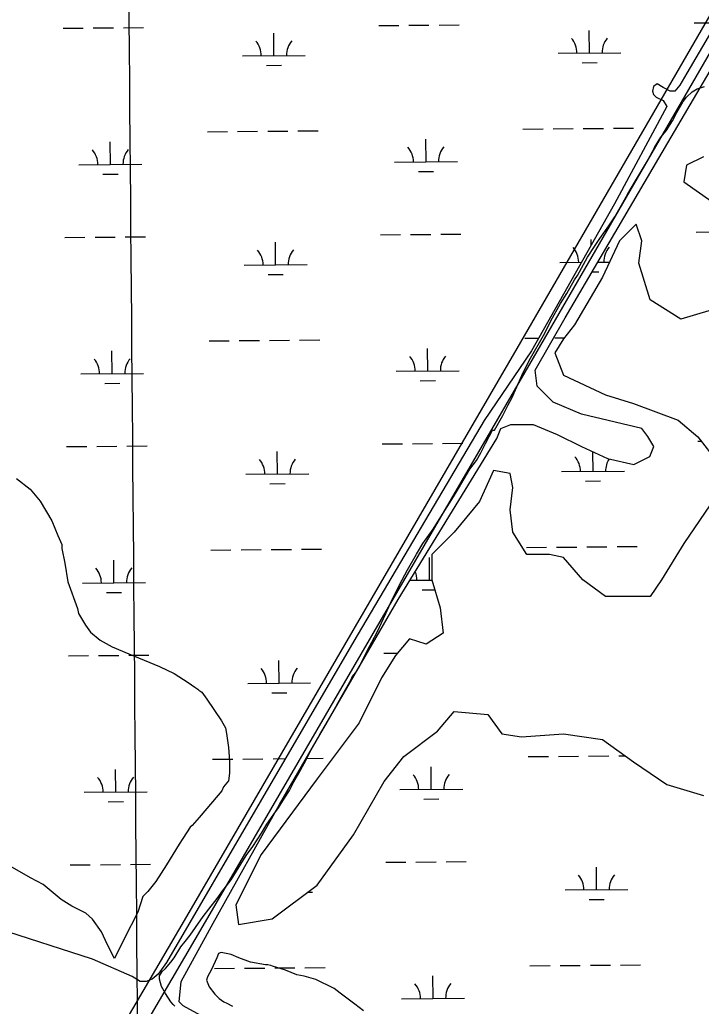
# Model space of a CAD drawing. Extents: x 3568792 to 3606828, y 529143 to 554785.
# Drawn here: x 3581344 to 3582428, y 547207 to 548776 of the extents above; entities that cross this region are included whole.
import ezdxf

# ---------------------------------------------------------------- set-up
doc = ezdxf.new("R2010")
doc.units = 0
for name, color, linetype in [('V-GRID-MAJR', 7, 'Continuous'), ('V-ROAD-CNTR', 7, 'Continuous'), ('V-SITE-VEGE', 7, 'Continuous'), ('V-WETL-SWMP', 7, 'Continuous')]:
    doc.layers.add(name, color=color, linetype=linetype)

msp = doc.modelspace()

# ---------------------------------------------------------------- linework, layer by layer
at = {"layer": 'V-GRID-MAJR'}
msp.add_spline([(3581635.663, 534620.355), (3581585.44, 540678.077), (3581535.1920000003, 546738.885), (3581484.943, 552799.707), (3581484.918, 552802.775)], degree=3, dxfattribs=at)
at = {"layer": 'V-ROAD-CNTR'}
for points in [[(3582949.4180627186, 549608.7367562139), (3582648.788663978, 549082.238809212), (3582160.452640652, 548238.4534967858)], [(3582610.044538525, 549075.1843016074), (3582134.486692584, 548253.4814667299)], [(3582134.486692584, 548253.4814667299), (3581616.853727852, 547363.0352476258), (3581182.594596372, 546620.9237318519), (3581064.414832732, 546407.8521579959)], [(3582160.452640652, 548238.4534967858), (3581642.793675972, 547347.965277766), (3581208.662544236, 546606.06976156), (3581093.1597752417, 546397.827178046)]]:
    msp.add_lwpolyline(points, dxfattribs=at)
at = {"layer": 'V-SITE-VEGE'}
for points in [[(3581587.808, 547210.286), (3581584.2970000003, 547214.302), (3581575.767, 547227.854), (3581569.7460000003, 547238.895), (3581566.236, 547250.437), (3581566.236, 547255.457), (3581570.754, 547262.483), (3581575.771, 547267.501), (3581584.305, 547277.536), (3581589.827, 547284.563), (3581600.3680000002, 547301.625), (3581607.395, 547310.157), (3581614.9250000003, 547320.194), (3581623.457, 547332.738), (3581636.007, 547350.302), (3581645.043, 547361.844), (3581658.093, 547378.906), (3581665.6210000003, 547389.443), (3581680.1780000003, 547408.512), (3581704.273, 547447.154), (3581714.816, 547461.205), (3581728.3680000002, 547482.785), (3581736.9020000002, 547496.836), (3581747.9450000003, 547512.894), (3581755.473, 547522.93), (3581765.011, 547538.486), (3581773.043, 547550.531), (3581780.0700000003, 547564.08), (3581788.102, 547578.131), (3581799.145, 547598.206), (3581807.177, 547614.7660000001), (3581821.232, 547639.356), (3581831.272, 547656.42), (3581844.825, 547679.002), (3581850.3510000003, 547690.542), (3581864.4020000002, 547714.631), (3581870.427, 547726.1730000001), (3581873.9420000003, 547733.2), (3581878.9590000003, 547739.221), (3581883.9790000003, 547746.7490000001), (3581897.0330000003, 547773.849), (3581904.06, 547786.395), (3581913.095, 547803.457), (3581919.62, 547817.006), (3581926.147, 547832.061), (3581935.687, 547853.139), (3581952.251, 547885.256), (3581960.785, 547901.314), (3581974.841, 547926.406), (3581985.382, 547943.468), (3582001.444, 547966.051), (3582010.982, 547981.608), (3582034.073, 548017.237), (3582041.6010000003, 548030.789), (3582059.673, 548061.398), (3582070.214, 548075.451), (3582077.2430000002, 548087.496), (3582084.771, 548102.551), (3582095.816, 548123.626), (3582099.328, 548123.626), (3582112.38, 548146.712), (3582120.914, 548163.773), (3582126.436, 548174.314), (3582142.5, 548210.4450000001), (3582154.0470000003, 548234.534), (3582179.145, 548277.691), (3582188.683, 548297.262), (3582204.2430000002, 548324.863), (3582214.285, 548340.919), (3582226.3310000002, 548362.501), (3582230.849, 548369.528), (3582246.911, 548398.634), (3582257.9560000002, 548415.696), (3582266.488, 548428.242), (3582281.045, 548448.314), (3582290.583, 548462.867), (3582303.133, 548484.949), (3582311.163, 548499.5), (3582323.2120000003, 548520.076), (3582342.287, 548551.691), (3582354.8370000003, 548574.776), (3582353.332, 548573.2710000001), (3582363.873, 548589.329), (3582371.903, 548599.367), (3582381.9420000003, 548615.425), (3582388.971, 548628.473), (3582399.0100000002, 548646.036), (3582404.532, 548653.061), (3582413.565, 548661.591), (3582421.595, 548666.109), (3582433.14, 548670.123)], [(3581338.771, 548046.63), (3581360.731, 548029.402), (3581376.421, 548010.601), (3581395.255, 547979.265), (3581404.679, 547955.756), (3581410.961, 547941.651), (3581410.965, 547935.383), (3581415.683, 547911.8740000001), (3581420.41, 547882.0920000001), (3581436.1180000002, 547839.78), (3581437.691, 547831.944), (3581448.679, 547813.139), (3581456.525, 547802.17), (3581472.21, 547789.643), (3581491.029, 547778.682), (3581517.686, 547767.729), (3581566.2970000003, 547747.388), (3581589.821, 547736.432), (3581611.7770000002, 547722.339), (3581622.757, 547714.512), (3581627.461, 547711.38), (3581629.0300000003, 547709.812), (3581633.736, 547706.68), (3581641.582, 547695.713), (3581665.122, 547661.243), (3581671.401, 547650.274), (3581672.9760000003, 547640.872), (3581676.125, 547618.928), (3581677.711, 547596.981), (3581677.725, 547578.1680000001), (3581676.166, 547565.628), (3581668.335, 547556.218), (3581665.2060000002, 547549.9450000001), (3581641.713, 547521.709), (3581629.181, 547507.5920000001), (3581618.218, 547495.042), (3581615.085, 547491.907), (3581597.861, 547465.2440000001), (3581577.506, 547432.31), (3581560.287, 547405.647), (3581547.755, 547389.961), (3581539.923, 547382.117), (3581532.106, 547357.029), (3581510.188, 547314.689), (3581494.535, 547283.324), (3581483.548, 547305.262)], [(3581483.548, 547305.262), (3581474.125, 547325.634), (3581460.002, 547346.003), (3581449.023, 547355.399), (3581427.066, 547366.358), (3581409.816, 547377.317), (3581381.58, 547400.809), (3581361.194, 547411.768), (3581325.125, 547432.1190000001)], [(3581890.938, 547200.212), (3581876.887, 547210.753), (3581853.804, 547228.321), (3581844.268, 547235.3470000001), (3581815.16, 547249.907), (3581796.595, 547254.926), (3581784.549, 547257.437), (3581766.483, 547264.466), (3581745.907, 547270.993), (3581743.398, 547271.996), (3581738.882, 547273.002), (3581734.866, 547273.002), (3581711.279, 547277.522), (3581692.71, 547284.551), (3581680.162, 547289.5700000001), (3581664.605, 547292.583), (3581660.09, 547291.078), (3581657.579, 547284.555), (3581649.045, 547265.986), (3581642.52, 547253.941), (3581641.0130000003, 547248.924), (3581645.528, 547238.385), (3581654.56, 547226.338), (3581661.085, 547219.813), (3581668.611, 547214.292), (3581673.629, 547212.283), (3581682.163, 547207.263)], [(3581590.8200000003, 547207.276), (3581587.808, 547210.286)]]:
    msp.add_lwpolyline(points, dxfattribs=at)
at = {"layer": 'V-WETL-SWMP'}
for p, q in [((3582538.809103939, 548921.0189923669), (3582404.9531078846, 548691.0129920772)), ((3581413.0318201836, 548762.6752955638), (3581445.0306809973, 548762.9452440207)), ((3581461.0301114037, 548763.0802182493), (3581493.028972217, 548763.3501667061)), ((3581509.0284026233, 548763.4851409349), (3581541.0272634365, 548763.7550893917)), ((3581914.9219524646, 548766.9093358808), (3581946.9208132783, 548767.1792843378)), ((3581962.920243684, 548767.3142585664), (3581994.9191044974, 548767.5842070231)), ((3582010.9185349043, 548767.7191812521), (3582042.9173957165, 548767.9891297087)), ((3582416.8120847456, 548771.1433761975), (3582448.810945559, 548771.4133246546)), ((3581748.2555780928, 548719.0716545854), (3581747.9518861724, 548755.0703736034)), ((3582250.145710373, 548723.3056949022), (3582249.8420184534, 548759.3044139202)), ((3581698.2573580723, 548718.6498601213), (3581798.2537981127, 548719.493449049)), ((3582200.147490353, 548722.8839004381), (3582300.1439303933, 548723.7274893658)), ((3581736.386179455, 548703.5399729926), (3581760.3853250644, 548703.7424343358)), ((3582238.276311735, 548707.7740133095), (3582262.275457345, 548707.9764746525)), ((3582404.9531078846, 548691.0129920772), (3582393.6411082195, 548672.1599920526)), ((3582352.165109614, 548670.27499195), (3582350.280109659, 548662.7339919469)), ((3582357.8211094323, 548674.0459919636), (3582352.165109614, 548670.2749919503)), ((3582367.2471091, 548668.389991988), (3582357.8211094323, 548674.0459919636)), ((3582378.5591087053, 548662.733992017), (3582367.2471091, 548668.3899919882)), ((3582393.6411082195, 548672.1599920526), (3582386.1001084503, 548662.7339920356)), ((3582350.280109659, 548662.7339919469), (3582352.165109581, 548657.0779919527)), ((3582352.165109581, 548657.0779919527), (3582355.935109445, 548653.3069919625)), ((3582355.935109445, 548653.3069919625), (3582367.247109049, 548647.6509919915)), ((3582386.1001084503, 548662.7339920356), (3582378.5591087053, 548662.7339920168)), ((3582372.903108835, 548638.2249920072), (3582289.95011125, 548483.6309918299)), ((3582367.247109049, 548647.6509919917), (3582372.903108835, 548638.2249920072)), ((3581642.428287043, 548598.1036028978), (3581674.427147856, 548598.3735513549)), ((3581690.4265782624, 548598.5085255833), (3581722.4254390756, 548598.7784740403)), ((3581738.4248694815, 548598.9134482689), (3581770.4237302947, 548599.1833967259)), ((3581786.4231607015, 548599.3183709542), (3581818.4220215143, 548599.5883194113)), ((3582144.318419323, 548602.3376432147), (3582176.317280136, 548602.6075916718)), ((3582192.316710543, 548602.7425659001), (3582224.315571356, 548603.0125143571)), ((3582240.3150017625, 548603.1474885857), (3582272.3138625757, 548603.4174370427)), ((3582288.313292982, 548603.5524112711), (3582320.3121537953, 548603.8223597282)), ((3581488.2698442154, 548546.0592874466), (3581487.9661522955, 548582.0580064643)), ((3581990.159976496, 548550.2933277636), (3581989.8562845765, 548586.2920467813)), ((3581438.2716241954, 548545.6374929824), (3581538.268064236, 548546.4810819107)), ((3581940.1617564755, 548549.8715332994), (3582040.158196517, 548550.7151222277)), ((3581476.4004455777, 548530.5276058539), (3581500.399591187, 548530.7300671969)), ((3581978.290577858, 548534.7616461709), (3582002.289723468, 548534.9641075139)), ((3582289.95011125, 548483.6309918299), (3582157.9791151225, 548249.8539915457)), ((3581917.72836106, 548434.2461734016), (3581949.7272218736, 548434.5161218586)), ((3581965.7266522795, 548434.6510960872), (3581997.7255130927, 548434.921044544)), ((3582013.724943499, 548435.0560187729), (3582045.723804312, 548435.3259672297)), ((3582419.6182315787, 548438.4802314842), (3582451.6170928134, 548438.7501799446)), ((3581415.838228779, 548430.0121330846), (3581447.8370895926, 548430.2820815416)), ((3581463.8365199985, 548430.4170557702), (3581495.8353808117, 548430.687004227)), ((3581511.8348112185, 548430.8219784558), (3581543.8336720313, 548431.0919269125)), ((3581751.0619866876, 548386.4084921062), (3581750.7582947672, 548422.4072111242)), ((3582252.72396188, 548417.6875816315), (3582252.648427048, 548426.641251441)), ((3581701.0637666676, 548385.9866976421), (3581801.060206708, 548386.8302865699)), ((3582202.9538989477, 548390.2207379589), (3582237.3824342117, 548390.5111836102)), ((3582263.5561860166, 548390.7320104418), (3582282.168515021, 548390.8890275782)), ((3581739.19258805, 548370.8768105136), (3581763.1917336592, 548371.0792718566)), ((3582254.4651625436, 548375.2237677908), (3582265.0816019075, 548375.3133300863)), ((3581645.2346956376, 548265.4404404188), (3581677.233556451, 548265.7103888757)), ((3581693.2329868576, 548265.8453631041), (3581725.231847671, 548266.1153115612)), ((3581741.231278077, 548266.2502857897), (3581773.23013889, 548266.5202342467)), ((3581789.2295692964, 548266.6552084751), (3581821.2284301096, 548266.9251569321)), ((3582147.124827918, 548269.6744807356), (3582169.2735907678, 548269.8613318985)), ((3582195.122853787, 548270.0794216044), (3582209.910475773, 548270.2041727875)), ((3581491.0762528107, 548213.3961249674), (3581490.7725608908, 548249.3948439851)), ((3581992.9663850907, 548217.6301652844), (3581992.6626931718, 548253.6288843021)), ((3582157.9791151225, 548249.8539915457), (3582082.568117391, 548138.6209913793)), ((3581441.07803279, 548212.9743305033), (3581541.0744728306, 548213.8179194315)), ((3581942.9681650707, 548217.2083708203), (3582042.9646051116, 548218.0519597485)), ((3581479.206854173, 548197.8644433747), (3581503.2059997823, 548198.0669047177)), ((3581981.096986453, 548202.0984836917), (3582005.096132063, 548202.3009450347)), ((3582082.568117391, 548138.620991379), (3581875.185123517, 547787.9559909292)), ((3581968.5330608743, 548101.9879336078), (3582000.5319216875, 548102.2578820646)), ((3582016.5313520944, 548102.3928562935), (3582048.530212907, 548102.6628047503)), ((3582422.4246389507, 548105.81706989), (3582427.6907032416, 548105.8614954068)), ((3581418.644637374, 548097.3489706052), (3581450.6434981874, 548097.6189190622)), ((3581466.642928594, 548097.7538932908), (3581498.641789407, 548098.0238417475)), ((3581514.6412198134, 548098.1588159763), (3581546.6400806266, 548098.4287644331)), ((3581753.868395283, 548053.7453296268), (3581753.5647033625, 548089.7440486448)), ((3581920.5347696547, 548101.5830109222), (3581952.5336304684, 548101.8529593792)), ((3582255.7582622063, 548057.9793886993), (3582255.4959043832, 548089.0785027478)), ((3582205.7600415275, 548057.5575942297), (3582305.7564828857, 548058.4011831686)), ((3581703.8701752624, 548053.3235351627), (3581803.8666153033, 548054.1671240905)), ((3582243.888863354, 548042.4477071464), (3582267.8880092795, 548042.6501684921)), ((3581741.998996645, 548038.2136480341), (3581765.9981422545, 548038.4161093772)), ((3581648.041104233, 547932.7772779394), (3581680.039965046, 547933.0472263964)), ((3581696.0393954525, 547933.1822006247), (3581728.0382562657, 547933.4521490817)), ((3581744.0376866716, 547933.5871233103), (3581776.036547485, 547933.8570717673)), ((3581792.0359778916, 547933.9920459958), (3581824.034838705, 547934.2619944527)), ((3582149.930969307, 547937.0113373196), (3582181.929830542, 547937.2812857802)), ((3582197.929261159, 547937.4162600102), (3582229.9281223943, 547937.6862084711)), ((3582245.9275530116, 547937.8211827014), (3582277.9264142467, 547938.0911311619)), ((3582293.925844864, 547938.226105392), (3582325.9247060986, 547938.4960538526)), ((3581493.8826614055, 547880.732962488), (3581493.578969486, 547916.7316815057)), ((3581995.7725242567, 547884.9670219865), (3581995.468832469, 547920.9657409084)), ((3581964.739648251, 547884.7052227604), (3581999.5125443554, 547884.998573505)), ((3581443.8844413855, 547880.3111680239), (3581543.880881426, 547881.1547569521)), ((3581983.9031254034, 547869.4353404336), (3582004.1270829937, 547869.6059535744)), ((3581482.013262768, 547865.2012808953), (3581506.012408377, 547865.4037422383)), ((3581875.185123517, 547787.9559909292), (3581577.3081322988, 547277.0409902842)), ((3581421.4510459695, 547764.6858081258), (3581453.449906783, 547764.9557565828)), ((3581469.449337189, 547765.0907308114), (3581501.4481980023, 547765.3606792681)), ((3581517.447628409, 547765.4956534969), (3581549.4464892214, 547765.7656019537)), ((3581756.6748038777, 547721.0821671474), (3581756.3711119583, 547757.0808861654)), ((3581923.340907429, 547768.9198679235), (3581944.7974153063, 547769.100879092)), ((3581706.6765838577, 547720.6603726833), (3581806.673023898, 547721.5039616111)), ((3581744.80540524, 547705.5504855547), (3581768.80455085, 547705.7529468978)), ((3581650.8475128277, 547600.11411546), (3581682.846373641, 547600.384063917)), ((3581698.845804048, 547600.5190381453), (3581730.844664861, 547600.7889866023)), ((3581746.8440952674, 547600.9239608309), (3581766.235870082, 547601.08755352)), ((3581799.815174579, 547601.3708571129), (3581826.840974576, 547601.598851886)), ((3582152.7373766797, 547604.3481757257), (3582184.7362379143, 547604.6181241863)), ((3582200.7356685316, 547604.7530984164), (3582232.7345297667, 547605.0230468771)), ((3582248.733960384, 547605.1580211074), (3582280.732821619, 547605.4279695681)), ((3582296.7322522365, 547605.562943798), (3582306.469202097, 547605.6450865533)), ((3581998.578931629, 547552.3038603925), (3581998.2752398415, 547588.3025793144)), ((3581496.689070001, 547548.0698000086), (3581496.3853780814, 547584.0685190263)), ((3581446.6908499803, 547547.6480055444), (3581546.6872900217, 547548.4915944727)), ((3581948.5807109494, 547551.882065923), (3582048.5771523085, 547552.7256548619)), ((3581484.819671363, 547532.5381184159), (3581508.818816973, 547532.7405797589)), ((3581986.709532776, 547536.7721788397), (3582010.708678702, 547536.9746401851)), ((3581424.257454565, 547432.0226456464), (3581456.2563153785, 547432.2925941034)), ((3581472.2557457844, 547432.427568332), (3581504.2546065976, 547432.6975167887)), ((3581520.254037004, 547432.8324910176), (3581552.2528978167, 547433.1024394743)), ((3581926.1473148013, 547436.2567063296), (3581958.146176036, 547436.5266547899)), ((3581974.1456066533, 547436.6616290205), (3582006.144467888, 547436.9315774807)), ((3582022.1438985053, 547437.0665517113), (3582054.14275974, 547437.3365001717)), ((3582261.3710769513, 547392.6530655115), (3582261.067385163, 547428.6517844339)), ((3581802.1865293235, 547388.7792976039), (3581809.4791587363, 547388.8408196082)), ((3582211.372856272, 547392.2312710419), (3582311.36929763, 547393.0748599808)), ((3582249.501678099, 547377.1213839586), (3582273.5008240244, 547377.3238453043)), ((3581459.5730102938, 547282.212999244), (3581274.7720166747, 547341.8839987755)), ((3581522.6351340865, 547254.4179901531), (3581459.5730102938, 547282.212999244)), ((3581577.3081322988, 547277.0409902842), (3581564.111132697, 547258.1879902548)), ((3582155.543784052, 547271.6850141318), (3582187.542645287, 547271.9549625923)), ((3582203.542075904, 547272.0899368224), (3582235.5409371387, 547272.3598852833)), ((3582251.540367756, 547272.4948595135), (3582283.539228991, 547272.7648079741)), ((3582299.5386596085, 547272.8997822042), (3582331.537520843, 547273.1697306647)), ((3581564.111132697, 547258.1879902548), (3581554.6851329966, 547250.646990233)), ((3581653.6536451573, 547267.4509737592), (3581685.652506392, 547267.7209222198)), ((3581701.6519370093, 547267.8558964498), (3581733.6507982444, 547268.1258449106)), ((3581749.6502288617, 547268.2608191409), (3581781.6490900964, 547268.5307676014)), ((3581797.6485207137, 547268.6657418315), (3581829.647381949, 547268.9356902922)), ((3582001.385339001, 547219.6406987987), (3582001.0816472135, 547255.6394177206)), ((3581535.8321336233, 547246.8759901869), (3581522.6351340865, 547254.4179901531)), ((3581545.2581333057, 547246.8759902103), (3581535.8321336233, 547246.8759901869)), ((3581554.6851329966, 547250.646990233), (3581545.2581333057, 547246.8759902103)), ((3581951.3871183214, 547219.2189043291), (3582051.383559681, 547220.062493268))]:
    msp.add_line(p, q, dxfattribs=at)
for points in [[(3581763.082, 547121.17), (3581603.793, 547208.04), (3581597.394, 547214.439), (3581600.594, 547246.433), (3581651.785, 547339.2170000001), (3581757.366, 547527.984), (3581946.133, 547854.327), (3582102.906, 548110.282), (3582109.305, 548126.28), (3582125.302, 548132.678), (3582160.4960000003, 548132.678), (3582198.889, 548116.681), (3582237.282, 548097.485), (3582278.875, 548078.2880000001), (3582320.468, 548068.6900000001), (3582346.063, 548081.487), (3582352.4620000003, 548097.485), (3582342.864, 548113.482), (3582333.2660000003, 548126.28), (3582237.282, 548148.676), (3582192.49, 548167.872), (3582166.895, 548193.468), (3582163.6950000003, 548219.063), (3582211.687, 548302.2490000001), (3582374.858, 548580.6), (3582493.238, 548782.165)], [(3582431.293, 548558.262), (3582404.577, 548544.894), (3582400.1240000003, 548518.16), (3582444.651, 548486.969)], [(3582484.7260000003, 548326.562), (3582395.671, 548299.827), (3582346.691, 548331.017), (3582328.881, 548388.942), (3582333.333, 548424.589), (3582324.4280000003, 548451.323), (3582297.7120000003, 548424.589), (3582270.995, 548366.6630000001), (3582226.468, 548290.915), (3582208.657, 548268.636), (3582195.299, 548246.358), (3582208.657, 548210.711), (3582275.448, 548179.5210000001), (3582319.975, 548166.154), (3582391.219, 548139.419), (3582422.3880000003, 548112.684), (3582453.557, 548072.582)], [(3582466.915, 548041.392), (3582400.1240000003, 547943.366), (3582364.503, 547885.441), (3582346.6920000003, 547858.706), (3582275.448, 547858.706), (3582239.827, 547885.441), (3582208.6580000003, 547921.087), (3582186.394, 547925.5430000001), (3582150.772, 547925.5430000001), (3582128.509, 547961.189), (3582124.056, 547996.835), (3582128.509, 548032.481), (3582124.056, 548054.76), (3582097.34, 548059.216), (3582075.076, 548010.202), (3582035.002, 547961.189), (3581999.38, 547925.5430000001), (3581999.38, 547885.441), (3582012.738, 547840.883), (3582017.191, 547800.781), (3581990.475, 547782.958), (3581963.758, 547791.8690000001), (3581941.495, 547765.135), (3581919.231, 547729.4890000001)], [(3581919.231, 547729.4890000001), (3581883.61, 547658.196), (3581816.819, 547569.081), (3581727.765, 547448.775), (3581687.69, 547368.571), (3581692.143, 547337.381), (3581745.576, 547346.292), (3581816.819, 547399.761), (3581874.704, 547479.965), (3581923.684, 547564.625), (3581954.853, 547604.727), (3582008.286, 547644.829), (3582035.002, 547676.019), (3582088.434, 547671.564), (3582110.698, 547640.373), (3582141.867, 547635.917), (3582208.6580000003, 547640.373), (3582270.9960000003, 547631.462), (3582319.9760000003, 547595.8150000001), (3582373.4080000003, 547560.169), (3582431.293, 547542.346)]]:
    msp.add_lwpolyline(points, dxfattribs=at)
for centre, radius, start, end in [((3582194.90073551, 548723.3144578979), 35.24628790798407, 359.71152651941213, 41.25518485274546), ((3582305.3826744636, 548724.2465044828), 35.246287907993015, 139.71152354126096, 181.25518187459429), ((3581693.0106032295, 548719.0804175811), 35.24628790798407, 359.71152651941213, 41.25518485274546), ((3581803.492542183, 548720.0124641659), 35.246287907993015, 139.71152354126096, 181.25518187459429), ((3581934.9150016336, 548550.3020907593), 35.24628790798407, 359.71152651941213, 41.25518485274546), ((3582045.3969405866, 548551.2341373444), 35.246287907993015, 139.71152354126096, 181.25518187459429), ((3581433.0248693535, 548546.0680504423), 35.24628790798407, 359.71152651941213, 41.25518485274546), ((3581543.5068083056, 548547.0000970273), 35.246287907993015, 139.71152354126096, 181.25518187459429), ((3581695.817011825, 548386.417255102), 35.24628790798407, 359.71152651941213, 41.25518485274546), ((3581806.298950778, 548387.3493016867), 35.246287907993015, 139.71152354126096, 181.25518187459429), ((3582197.707144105, 548390.6512954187), 35.24628790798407, 359.71152651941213, 41.25518485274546), ((3582308.1888196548, 548391.583359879), 35.246287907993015, 139.71152352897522, 181.25518186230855), ((3581435.8312779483, 548213.4048879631), 35.24628790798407, 359.71152651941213, 41.25518485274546), ((3581546.313216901, 548214.3369345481), 35.246287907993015, 139.71152354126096, 181.25518187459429), ((3581937.721410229, 548217.6389282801), 35.24628790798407, 359.71152651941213, 41.25518485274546), ((3582048.203349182, 548218.5709748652), 35.246287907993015, 139.71152354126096, 181.25518187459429), ((3581698.6234204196, 548053.7540926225), 35.24628790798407, 359.71152651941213, 41.25518485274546), ((3581809.105359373, 548054.6861392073), 35.246287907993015, 139.71152354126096, 181.25518187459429), ((3582200.5132866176, 548057.9881516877), 35.24628790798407, 359.71152653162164, 41.25518486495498), ((3582310.9952270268, 548058.9201982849), 35.246287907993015, 147.70551173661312, 181.25518186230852), ((3581438.6376865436, 547880.7417254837), 35.24628790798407, 359.71152651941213, 41.25518485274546), ((3581549.119625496, 547881.6737720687), 35.246287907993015, 139.71152354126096, 181.25518187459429), ((3581940.527548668, 547884.9757849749), 35.24628790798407, 359.71152653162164, 22.369597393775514), ((3581701.429829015, 547721.0909301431), 35.24628790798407, 359.71152651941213, 41.25518485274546), ((3581811.9117679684, 547722.0229767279), 35.246287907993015, 139.71152354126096, 181.25518187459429), ((3581441.4440951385, 547548.0785630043), 35.24628790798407, 359.71152651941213, 41.25518485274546), ((3581551.9260340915, 547549.0106095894), 35.246287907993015, 139.71152354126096, 181.25518187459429), ((3581943.3339560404, 547552.3126233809), 35.24628790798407, 359.71152653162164, 41.25518486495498), ((3582053.815896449, 547553.2446699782), 35.246287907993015, 139.71152352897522, 181.25518186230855), ((3582206.1261013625, 547392.6618284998), 35.24628790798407, 359.71152653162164, 41.25518486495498), ((3582316.608041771, 547393.593875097), 35.246287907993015, 139.71152352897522, 181.25518186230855), ((3581946.140363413, 547219.649461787), 35.24628790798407, 359.71152653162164, 41.25518486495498), ((3582056.6223038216, 547220.5815083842), 35.246287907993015, 139.71152352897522, 181.25518186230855)]:
    msp.add_arc(centre, radius, start, end, dxfattribs=at)

doc.saveas('drawing.dxf')
